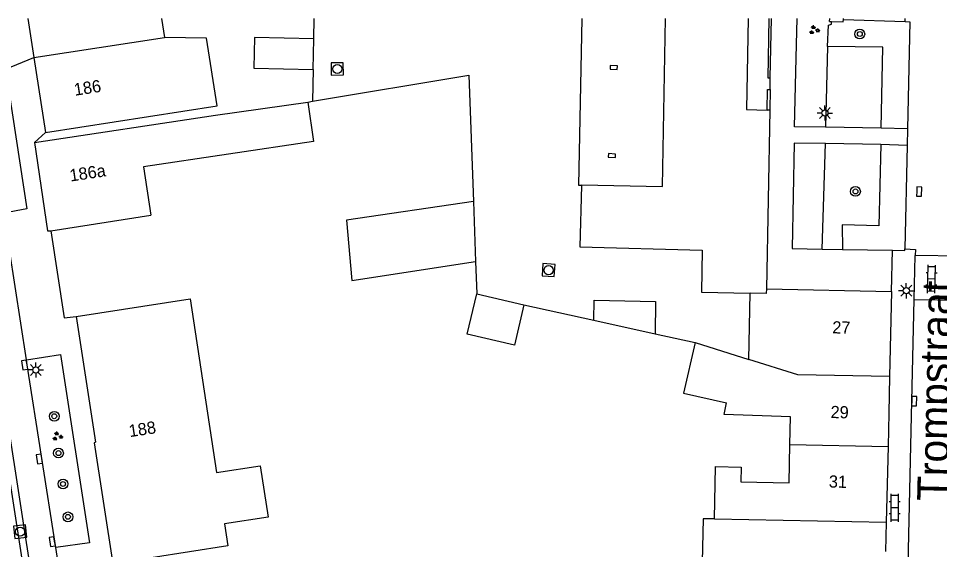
# Model space of a CAD drawing. Extents: x 132994 to 136000, y 393499 to 395512.
# Drawn here: x 133527.8 to 133603.2, y 395456.5 to 395500 of the extents above; entities that cross this region are included whole.
import ezdxf

# ---------------------------------------------------------------- set-up
doc = ezdxf.new("R2010")
doc.units = 0
for name, color, linetype in [('gg-afsc-erfafscheiding', 7, 'Continuous'), ('gg-afsc-muur', 7, 'Continuous'), ('gg-anno-huisnummerreeks BGT', 7, 'Continuous'), ('gg-anno-openbare ruimte label', 7, 'Continuous'), ('gg-bbg-bijgebouw', 7, 'Continuous'), ('gg-bbg-gedigitaliseerde bebouwing', 7, 'Continuous'), ('gg-bbg-gedigitaliseerde bijgebouw', 7, 'Continuous'), ('gg-bbg-hoofdgebouw', 7, 'Continuous'), ('gg-bbg-onder overbouw', 7, 'Continuous'), ('gg-bbg-pand overbouw', 7, 'Continuous'), ('gg-bbg-pilaar onder overbouw', 7, 'Continuous'), ('gg-bbg-tussenscheiding', 7, 'Continuous'), ('gg-knt-verharding', 7, 'Continuous'), ('gg-knt-verharding nz', 7, 'Continuous'), ('gt-grn-groengrens', 7, 'Continuous'), ('gt-grn-vlakafsluiter', 7, 'Continuous'), ('gt-grn-weggrens', 7, 'Continuous'), ('gt-symb-boom', 7, 'Continuous'), ('gt-symb-groenvak', 7, 'Continuous'), ('gt-symb-klinker verharding', 7, 'Continuous'), ('gt-symb-kolk', 7, 'Continuous'), ('gt-symb-lichtmast', 7, 'Continuous'), ('gt-symb-rioolschacht', 7, 'Continuous')]:
    doc.layers.add(name, color=color, linetype=linetype)

# ---------------------------------------------------------------- blocks, each defined once
blk = doc.blocks.new('gt0-KL1')
at = {"layer": 'gt-symb-klinker verharding'}
for p, q in [((-1.15, 0.3), (1.15, 0.3)), ((-1, -0.3), (-1, 0.3)), ((-0.5, 0.3), (-0.5, 0.45)), ((0, -0.3), (0, 0.3)), ((0.5, 0.3), (0.5, 0.45)), ((1, -0.3), (1, 0.3)), ((-1.15, -0.3), (1.15, -0.3)), ((-0.5, -0.45), (-0.5, -0.3)), ((0.5, -0.45), (0.5, -0.3))]:
    blk.add_line(p, q, dxfattribs=at)
blk = doc.blocks.new('gt0-KOLK')
at = {"layer": 'gt-symb-kolk'}
blk.add_lwpolyline([(0, 0), (0.375, 0), (0.375, 0.4), (-0.375, 0.4), (-0.375, 0), (0, 0)], dxfattribs=at)
blk = doc.blocks.new('gt0-GRVAK')
at = {"layer": 'gt-symb-groenvak'}
for p, q in [((-0.11, 0.189), (-0.228, 0.24)), ((-0.182, 0.153), (0.088, 0.153)), ((-0.091, 0.211), (-0.156, 0.322)), ((-0.047, 0.214), (-0.047, 0.393)), ((-0.004, 0.211), (0.061, 0.322)), ((0.015, 0.189), (0.133, 0.24)), ((0.262, -0.052), (0.197, 0.059)), ((0.305, -0.049), (0.305, 0.13)), ((0.349, -0.052), (0.414, 0.059)), ((-0.245, -0.228), (-0.363, -0.177)), ((-0.318, -0.264), (-0.047, -0.264)), ((-0.226, -0.206), (-0.291, -0.095)), ((-0.183, -0.203), (-0.183, -0.024)), ((-0.139, -0.206), (-0.074, -0.095)), ((-0.12, -0.228), (-0.002, -0.177)), ((0.243, -0.074), (0.125, -0.023)), ((0.17, -0.11), (0.441, -0.11)), ((0.368, -0.074), (0.486, -0.023))]:
    blk.add_line(p, q, dxfattribs=at)
blk = doc.blocks.new('gt0-LMAST')
at = {"layer": 'gt-symb-lichtmast'}
for p, q in [((-0.182, 0.173), (-0.447, 0.438)), ((-0.005, 0.246), (-0.005, 0.621)), ((0.172, 0.173), (0.437, 0.438)), ((-0.255, -0.004), (-0.63, -0.004)), ((-0.182, -0.181), (-0.447, -0.446)), ((-0.005, -0.254), (-0.005, -0.629)), ((0.437, -0.446), (0.172, -0.181)), ((0.245, -0.004), (0.62, -0.004))]:
    blk.add_line(p, q, dxfattribs=at)
blk.add_circle((-0.005, -0.004), 0.25, dxfattribs=at)
blk = doc.blocks.new('gt0-BOOM')
at = {"layer": 'gt-symb-boom'}
for radius in [0.4, 0.2]:
    blk.add_circle((0, 0), radius, dxfattribs=at)
blk = doc.blocks.new('gt0-RS')
at = {"layer": 'gt-symb-rioolschacht'}
blk.add_lwpolyline([(-0.5, -0.5), (0.5, -0.5), (0.5, 0.5), (-0.5, 0.5)], close=True, dxfattribs=at)
blk.add_circle((0, 0), 0.375, dxfattribs=at)

msp = doc.modelspace()

# ---------------------------------------------------------------- linework, layer by layer
at = {"layer": 'gg-afsc-erfafscheiding'}
for p, q in [((133551.941, 395498.333), (133551.986, 395500)), ((133551.89, 395495.827), (133551.837, 395493.222)), ((133551.453, 395493.158), (133551.837, 395493.222)), ((133565.185, 395480.117), (133565.282, 395477.471)), ((133569.138, 395476.567), (133574.871, 395475.301)), ((133579.875, 395474.196), (133583.149, 395473.473))]:
    msp.add_line(p, q, dxfattribs=at)
msp.add_lwpolyline([(133551.837, 395493.222), (133564.628, 395495.363), (133565.006, 395485.016)], dxfattribs=at)
at = {"layer": 'gg-afsc-muur'}
for p, q in [((133589.308, 395495.141), (133589.407, 395500)), ((133589.288, 395494.181), (133589.264, 395492.497))]:
    msp.add_line(p, q, dxfattribs=at)
for points in [[(133589.197, 395500), (133589.098, 395495.145), (133589.308, 395495.141)], [(133589.044, 395492.501), (133589.078, 395494.185), (133589.288, 395494.181)], [(133530.43, 395482.63), (133531.51, 395475.49), (133532.49, 395475.6)]]:
    msp.add_lwpolyline(points, dxfattribs=at)
at = {"layer": 'gg-bbg-bijgebouw'}
for p, q in [((133551.89, 395495.827), (133551.941, 395498.333)), ((133565.006, 395485.016), (133565.185, 395480.117)), ((133565.282, 395477.471), (133569.138, 395476.567))]:
    msp.add_line(p, q, dxfattribs=at)
msp.add_lwpolyline([(133551.941, 395498.333), (133547.088, 395498.432), (133547.036, 395495.927), (133551.89, 395495.827)], dxfattribs=at)
at = {"layer": 'gg-bbg-gedigitaliseerde bebouwing'}
for p, q in [((133530.43, 395482.63), (133538.613, 395483.893)), ((133532.49, 395475.6), (133541.828, 395477.051))]:
    msp.add_line(p, q, dxfattribs=at)
for points in [[(133529.99, 395490.656), (133544.038, 395492.835), (133543.178, 395498.38), (133539.73, 395498.448)], [(133551.453, 395493.158), (133551.93, 395489.917), (133538.014, 395487.867), (133538.613, 395483.893)], [(133541.828, 395477.051), (133543.983, 395462.832), (133547.56, 395463.389), (133548.214, 395459.189), (133544.637, 395458.632), (133544.915, 395456.844), (133535.51, 395455.37)], [(133583.149, 395473.473), (133582.217, 395469.322), (133585.716, 395468.536)], [(133590.923, 395465.139), (133590.977, 395467.385), (133585.527, 395467.597), (133585.716, 395468.536)], [(133584.735, 395459.038), (133584.837, 395463.328), (133586.93, 395463.279), (133586.901, 395462.078), (133590.848, 395461.984), (133590.923, 395465.139)], [(133584.735, 395459.038), (133583.825, 395459.055), (133583.716, 395454.348), (133586.609, 395454.279), (133586.542, 395451.363)]]:
    msp.add_lwpolyline(points, dxfattribs=at)
at = {"layer": 'gg-bbg-gedigitaliseerde bijgebouw'}
for p, q in [((133555.049, 395478.563), (133565.185, 395480.117)), ((133574.871, 395475.301), (133579.875, 395474.196))]:
    msp.add_line(p, q, dxfattribs=at)
for points in [[(133565.006, 395485.016), (133554.612, 395483.485), (133555.049, 395478.563)], [(133569.138, 395476.567), (133568.362, 395473.257), (133564.506, 395474.161), (133565.282, 395477.471)], [(133574.871, 395475.301), (133574.904, 395476.938), (133579.928, 395476.837), (133579.875, 395474.196)]]:
    msp.add_lwpolyline(points, dxfattribs=at)
at = {"layer": 'gg-bbg-hoofdgebouw'}
for p, q in [((133528.548, 395500), (133529.042, 395496.799)), ((133539.49, 395500), (133539.73, 395498.448)), ((133529.042, 395496.799), (133529.99, 395490.656)), ((133589.264, 395492.497), (133588.99, 395477.863)), ((133589.264, 395492.497), (133589.044, 395492.501)), ((133588.99, 395477.863), (133599.231, 395477.653)), ((133587.559, 395472.088), (133587.668, 395477.52)), ((133599.231, 395477.653), (133599.078, 395470.685)), ((133583.149, 395473.473), (133587.559, 395472.088)), ((133598.954, 395464.963), (133598.801, 395458.782)), ((133598.801, 395458.782), (133598.745, 395456.373))]:
    msp.add_line(p, q, dxfattribs=at)
for points in [[(133587.489, 395500), (133587.367, 395492.534), (133589.044, 395492.501)], [(133529.085, 395489.839), (133543.912, 395492.095), (133551.453, 395493.158)], [(133529.085, 395489.839), (133530.16, 395482.61), (133530.43, 395482.63)], [(133573.85, 395486.324), (133573.709, 395481.314), (133583.743, 395481.031), (133583.69, 395477.586), (133587.668, 395477.52)], [(133532.49, 395475.6), (133534.08, 395465.31), (133533.97, 395465.26), (133535.51, 395455.37)], [(133599.078, 395470.685), (133599.021, 395467.685), (133598.954, 395464.963)]]:
    msp.add_lwpolyline(points, dxfattribs=at)
at = {"layer": 'gg-bbg-onder overbouw'}
msp.add_lwpolyline([(133573.85, 395486.324), (133573.852, 395486.382), (133580.479, 395486.254), (133580.744, 395500)], dxfattribs=at)
at = {"layer": 'gg-bbg-pand overbouw'}
msp.add_lwpolyline([(133573.85, 395486.324), (133573.644, 395486.328), (133573.907, 395500)], dxfattribs=at)
at = {"layer": 'gg-bbg-pilaar onder overbouw'}
for points in [[(133576.217, 395496.148), (133576.199, 395495.846), (133576.787, 395495.826), (133576.797, 395496.113), (133576.217, 395496.148)], [(133576.072, 395488.938), (133576.054, 395488.636), (133576.642, 395488.616), (133576.652, 395488.903), (133576.072, 395488.938)]]:
    msp.add_lwpolyline(points, dxfattribs=at)
at = {"layer": 'gg-bbg-tussenscheiding'}
for p, q in [((133529.042, 395496.799), (133539.73, 395498.448)), ((133590.923, 395465.139), (133598.954, 395464.963)), ((133584.735, 395459.038), (133598.801, 395458.782))]:
    msp.add_line(p, q, dxfattribs=at)
for points in [[(133588.99, 395477.863), (133588.983, 395477.496), (133587.668, 395477.52)], [(133599.078, 395470.685), (133591.575, 395470.826), (133587.559, 395472.088)]]:
    msp.add_lwpolyline(points, dxfattribs=at)
at = {"layer": 'gg-knt-verharding'}
for p, q in [((133591.456, 395497.859), (133591.508, 395500)), ((133594.169, 395499.743), (133594.173, 395500)), ((133594.169, 395499.743), (133594.333, 395499.741)), ((133595.292, 395499.922), (133595.294, 395500)), ((133595.292, 395499.922), (133600.34, 395499.738)), ((133598.384, 395491.022), (133593.832, 395491.095)), ((133600.533, 395490.959), (133598.384, 395491.022)), ((133600.533, 395490.959), (133600.504, 395489.61)), ((133598.354, 395489.669), (133593.831, 395489.754)), ((133600.504, 395489.61), (133598.354, 395489.669)), ((133600.504, 395489.61), (133600.318, 395481.133)), ((133528.44, 395472.073), (133526.573, 395484.059)), ((133593.559, 395481.117), (133595.23, 395481.086)), ((133595.23, 395481.086), (133599.318, 395481.024)), ((133601.09, 395476.993), (133601.179, 395480.591)), ((133605.58, 395480.548), (133601.179, 395480.591)), ((133601.09, 395476.993), (133605.493, 395476.941))]:
    msp.add_line(p, q, dxfattribs=at)
for points in [[(133594.333, 395499.741), (133595.288, 395499.731), (133595.292, 395499.922)], [(133600.34, 395499.738), (133600.725, 395499.724), (133600.533, 395490.959)], [(133593.832, 395491.095), (133591.281, 395491.137), (133591.456, 395497.859)], [(133526.707, 395495.854), (133528.466, 395484.41), (133526.573, 395484.059)], [(133533.837, 395418.482), (133525.247, 395473.935), (133521.954, 395495.076)], [(133534.372, 395418.527), (133525.776, 395474.109), (133522.502, 395495.168)], [(133593.831, 395489.754), (133591.26, 395489.803), (133591.092, 395481.162), (133593.559, 395481.117)], [(133599.318, 395481.024), (133600.315, 395481.009), (133600.318, 395481.133)], [(133600.318, 395481.133), (133601.186, 395481.093), (133601.179, 395480.591)], [(133599.401, 395405.219), (133599.504, 395408.796), (133600.215, 395436.917), (133600.54, 395452.889), (133600.886, 395468.684), (133601.09, 395476.993)], [(133528.44, 395472.073), (133531.223, 395472.495), (133533.581, 395457.09), (133530.824, 395456.693)], [(133530.824, 395456.693), (133528.476, 395471.664), (133528.44, 395472.073)], [(133536.757, 395418.733), (133536.665, 395419.246), (133535.312, 395428.015), (133530.824, 395456.693)]]:
    msp.add_lwpolyline(points, dxfattribs=at)
at = {"layer": 'gg-knt-verharding nz'}
msp.add_line((133600.34, 395499.738), (133600.346, 395500), dxfattribs=at)
at = {"layer": 'gt-grn-groengrens'}
for p, q in [((133593.997, 395497.693), (133593.832, 395491.095)), ((133593.559, 395481.117), (133593.831, 395489.754))]:
    msp.add_line(p, q, dxfattribs=at)
for points in [[(133593.997, 395497.693), (133594.086, 395499.441), (133594.331, 395499.542), (133594.333, 395499.741)], [(133598.384, 395491.022), (133598.527, 395497.648), (133593.997, 395497.693)], [(133598.354, 395489.669), (133598.191, 395483.023), (133595.188, 395483.1), (133595.23, 395481.086)]]:
    msp.add_lwpolyline(points, dxfattribs=at)
at = {"layer": 'gt-grn-vlakafsluiter'}
msp.add_line((133529.99, 395490.656), (133529.085, 395489.839), dxfattribs=at)
at = {"layer": 'gt-grn-weggrens'}
for p, q in [((133526.707, 395495.854), (133529.042, 395496.799)), ((133589.288, 395494.181), (133589.308, 395495.141)), ((133599.231, 395477.653), (133599.318, 395481.024))]:
    msp.add_line(p, q, dxfattribs=at)

# ---------------------------------------------------------------- block references
at = {"layer": 'gt-symb-boom'}
for p in [(133596.636, 395498.725), (133596.281, 395485.841), (133530.705, 395467.444), (133531.05, 395464.428), (133531.423, 395461.9), (133531.823, 395459.208)]:
    msp.add_blockref('gt0-BOOM', p, dxfattribs=at)
at = {"layer": 'gt-symb-groenvak'}
for p in [(133592.894, 395499.049), (133530.951, 395465.793)]:
    msp.add_blockref('gt0-GRVAK', p, dxfattribs=at)
at = {"layer": 'gt-symb-klinker verharding'}
for p, rotation in [((133602.501, 395478.67), 88.56790381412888), ((133599.5, 395459.948), 90)]:
    msp.add_blockref('gt0-KL1', p, dxfattribs=dict(at, rotation=rotation))
at = {"layer": 'gt-symb-kolk'}
for p, rotation in [((133601.298, 395485.835), -91.20303454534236), ((133528.476, 395471.664), 98.91603673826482), ((133600.886, 395468.684), -91.2603038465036), ((133529.679, 395463.976), 98.85942931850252), ((133530.735, 395457.211), 99.72596567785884)]:
    msp.add_blockref('gt0-KOLK', p, dxfattribs=dict(at, rotation=rotation))
at = {"layer": 'gt-symb-lichtmast'}
for p in [(133593.788, 395492.264), (133600.448, 395477.722), (133529.2, 395471.233)]:
    msp.add_blockref('gt0-LMAST', p, dxfattribs=at)
at = {"layer": 'gt-symb-rioolschacht'}
for p, rotation in [((133553.867, 395495.866), 0.6302281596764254), ((133571.162, 395479.402), -93.38328761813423), ((133527.911, 395457.997), 6.0870083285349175)]:
    msp.add_blockref('gt0-RS', p, dxfattribs=dict(at, rotation=rotation))

# ---------------------------------------------------------------- texts
at = {"layer": 'gg-anno-huisnummerreeks BGT'}
for s, rotation, p in [('186', 8.8, (133532.393, 395493.666)), ('186a', 8.5, (133532.033, 395486.646)), ('27', 358.7, (133594.377, 395474.225)), ('29', 358.6, (133594.233, 395467.298)), ('188', 8.8, (133536.884, 395465.729)), ('31', 358.6, (133594.093, 395461.612))]:
    msp.add_text(s, height=1, rotation=rotation, dxfattribs=at).set_placement(p)
at = {"layer": 'gg-anno-openbare ruimte label'}
msp.add_text('Trompstraat', height=2.5, rotation=88.7, dxfattribs=at).set_placement((133603.822, 395460.476))

doc.saveas('drawing.dxf')
